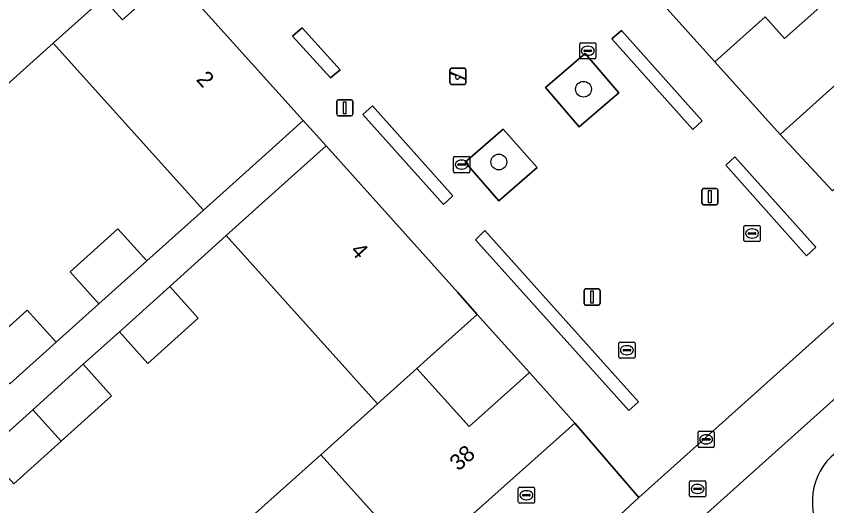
# Model space of a CAD drawing. Extents: x 162172 to 163187, y 382874 to 383685.
# Drawn here: x 162798.5 to 162848.6, y 383416.6 to 383446.9 of the extents above; entities that cross this region are included whole.
import ezdxf

# ---------------------------------------------------------------- set-up
doc = ezdxf.new("R2010")
doc.units = 0
for name, color, linetype in [('IMGEO_Boom', 7, 'Continuous'), ('IMGEO_Brandkraan', 7, 'Continuous'), ('IMGEO_Erf', 7, 'Continuous'), ('IMGEO_Groenvoorziening', 7, 'Continuous'), ('IMGEO_Haag', 7, 'Continuous'), ('IMGEO_Kolk', 7, 'Continuous'), ('IMGEO_Lichtmast', 7, 'Continuous'), ('IMGEO_Pand', 7, 'Continuous'), ('IMGEO_Pand_nummerreeks', 7, 'Continuous'), ('IMGEO_Rijbaan_lokaal_open', 7, 'Continuous'), ('IMGEO_Rioolput', 7, 'Continuous'), ('IMGEO_Speelvoorziening', 7, 'Continuous'), ('IMGEO_Terreindeel_zand', 7, 'Continuous'), ('IMGEO_Voetpad_open', 7, 'Continuous')]:
    doc.layers.add(name, color=color, linetype=linetype)

msp = doc.modelspace()

# ---------------------------------------------------------------- linework, layer by layer
at = {"layer": 'IMGEO_Boom'}
for centre in [(162833.59, 383442.366), (162828.349, 383437.864)]:
    msp.add_circle(centre, 0.489, dxfattribs=at)
at = {"layer": 'IMGEO_Brandkraan'}
for p, q in [((162829.558, 383416.814), (162829.558, 383417.666)), ((162829.633, 383417.74), (162830.485, 383417.74)), ((162830.559, 383417.666), (162830.559, 383416.814)), ((162829.817, 383417.234), (162829.817, 383417.246)), ((162830.255, 383417.197), (162829.857, 383417.197)), ((162829.86, 383417.283), (162830.258, 383417.283)), ((162830.046, 383417.52), (162830.071, 383417.52)), ((162830.301, 383417.246), (162830.301, 383417.234)), ((162830.485, 383416.74), (162829.633, 383416.74)), ((162830.069, 383416.96), (162830.044, 383416.96))]:
    msp.add_line(p, q, dxfattribs=at)
for points in [[(162829.558, 383416.814), (162829.558, 383417.666)], [(162829.633, 383417.74), (162830.485, 383417.74)], [(162830.559, 383417.666), (162830.559, 383416.814)], [(162830.485, 383416.74), (162829.633, 383416.74)]]:
    msp.add_lwpolyline(points, dxfattribs=at)
for centre, radius, start, end in [((162829.635, 383417.664), 0.0765, 91.552, 178.448), ((162829.635, 383417.664), 0.0765, 91.552, 178.448), ((162830.483, 383417.664), 0.0765, 1.552, 88.448), ((162830.483, 383417.664), 0.0765, 1.552, 88.448), ((162829.857, 383417.243), 0.0403, 85.8775, 175.7526), ((162829.854, 383417.233), 0.0366, 178.938, 274.7102), ((162830.258, 383417.24), 0.043, 264.8664, 352.4533), ((162830.262, 383417.245), 0.0386, 1.7309, 96.639), ((162829.635, 383416.816), 0.0765, 181.552, 268.448), ((162829.635, 383416.816), 0.0765, 181.552, 268.448), ((162830.483, 383416.816), 0.0765, 271.552, 358.448), ((162830.483, 383416.816), 0.0765, 271.552, 358.448)]:
    msp.add_arc(centre, radius, start, end, dxfattribs=at)
for centre, major_axis, ratio, start_param, end_param in [((162830.045, 383417.24), (-0.387, 0.002), 0.722429, 4.712389, 7.853982), ((162830.07, 383417.24), (-0.39, 0.002), 0.717154, 1.570796, 4.712389)]:
    msp.add_ellipse(centre, major_axis=major_axis, ratio=ratio, start_param=start_param, end_param=end_param, dxfattribs=at)
at = {"layer": 'IMGEO_Erf'}
for points in [[(162801.829, 383431.073), (162804.789, 383433.729), (162806.576, 383431.738), (162810.075, 383434.878), (162800.782, 383445.227), (162797.285, 383442.087), (162793.043, 383438.279), (162788.802, 383434.471), (162784.56, 383430.663), (162780.319, 383426.856), (162775.917, 383422.904), (162783.414, 383414.55), (162786.394, 383417.223), (162788.181, 383415.232), (162789.606, 383416.511), (162787.819, 383418.502), (162790.751, 383421.133), (162792.539, 383419.142), (162795.105, 383421.444), (162793.317, 383423.435), (162796.303, 383426.115), (162799.178, 383428.694), (162800.965, 383426.703), (162803.616, 383429.082)], [(162852.593, 383439.304), (162849.404, 383442.842), (162845.749, 383439.563), (162848.998, 383436.078)], [(162827.014, 383428.435), (162823.926, 383425.662), (162823.287, 383425.088), (162826.516, 383421.492), (162830.243, 383424.838)]]:
    msp.add_lwpolyline(points, close=True, dxfattribs=at)
msp.add_lwpolyline([(162796.133, 383400.711), (162800.375, 383404.519), (162804.616, 383408.327), (162808.858, 383412.134), (162813.099, 383415.942), (162817.341, 383419.75), (162820.838, 383422.889), (162811.488, 383433.305), (162807.995, 383430.161), (162809.75, 383428.207), (162806.631, 383425.401), (162804.875, 383427.353), (162802.639, 383425.341), (162804.395, 383423.389), (162801.275, 383420.581), (162798.352, 383417.951)], dxfattribs=at)
at = {"layer": 'IMGEO_Groenvoorziening'}
for points in [[(162816.182, 383446.168), (162815.594, 383445.649), (162817.928, 383443.062), (162818.536, 383443.567)], [(162835.937, 383446.009), (162835.353, 383445.483), (162840.349, 383439.88), (162840.933, 383440.409)], [(162835.77, 383442.147), (162833.687, 383444.569), (162831.241, 383442.465), (162833.324, 383440.043)], [(162820.54, 383441.334), (162819.932, 383440.806), (162824.931, 383435.238), (162825.515, 383435.776)], [(162826.272, 383437.845), (162828.36, 383435.456), (162830.716, 383437.515), (162828.628, 383439.904)], [(162847.38, 383432.056), (162847.969, 383432.59), (162842.958, 383438.186), (162842.389, 383437.671)], [(162827.493, 383433.634), (162826.913, 383433.054), (162836.396, 383422.491), (162836.988, 383423.024)]]:
    msp.add_lwpolyline(points, close=True, dxfattribs=at)
at = {"layer": 'IMGEO_Haag'}
for points in [[(162816.182, 383446.168), (162815.594, 383445.649), (162817.928, 383443.062), (162818.536, 383443.567)], [(162835.937, 383446.009), (162835.353, 383445.483), (162840.349, 383439.88), (162840.933, 383440.409)], [(162820.54, 383441.334), (162819.932, 383440.806), (162824.931, 383435.238), (162825.515, 383435.776)], [(162847.38, 383432.056), (162847.969, 383432.59), (162842.958, 383438.186), (162842.389, 383437.671)], [(162827.493, 383433.634), (162826.913, 383433.054), (162836.396, 383422.491), (162836.988, 383423.024)]]:
    msp.add_lwpolyline(points, close=True, dxfattribs=at)
at = {"layer": 'IMGEO_Kolk'}
for p, q in [((162833.353, 383444.321), (162833.353, 383445.173)), ((162833.428, 383445.247), (162834.28, 383445.247)), ((162834.354, 383445.173), (162834.354, 383444.321)), ((162833.612, 383444.741), (162833.612, 383444.753)), ((162834.05, 383444.704), (162833.652, 383444.704)), ((162833.655, 383444.79), (162834.053, 383444.79)), ((162833.841, 383445.027), (162833.866, 383445.027)), ((162834.096, 383444.753), (162834.096, 383444.741)), ((162834.28, 383444.247), (162833.428, 383444.247)), ((162833.864, 383444.467), (162833.839, 383444.467)), ((162825.551, 383437.275), (162825.551, 383438.127)), ((162825.626, 383438.201), (162826.478, 383438.201)), ((162826.552, 383438.127), (162826.552, 383437.275)), ((162825.81, 383437.695), (162825.81, 383437.707)), ((162826.248, 383437.658), (162825.85, 383437.658)), ((162825.853, 383437.744), (162826.251, 383437.744)), ((162826.039, 383437.981), (162826.064, 383437.981)), ((162826.294, 383437.707), (162826.294, 383437.695)), ((162826.478, 383437.201), (162825.626, 383437.201)), ((162826.062, 383437.421), (162826.037, 383437.421)), ((162843.517, 383433.011), (162843.517, 383433.863)), ((162843.592, 383433.937), (162844.444, 383433.937)), ((162844.005, 383433.717), (162844.03, 383433.717)), ((162844.518, 383433.863), (162844.518, 383433.011)), ((162843.776, 383433.431), (162843.776, 383433.443)), ((162844.214, 383433.394), (162843.816, 383433.394)), ((162843.819, 383433.48), (162844.217, 383433.48)), ((162844.028, 383433.157), (162844.003, 383433.157)), ((162844.26, 383433.443), (162844.26, 383433.431)), ((162844.444, 383432.937), (162843.592, 383432.937)), ((162835.775, 383425.789), (162835.775, 383426.641)), ((162835.85, 383426.715), (162836.702, 383426.715)), ((162836.776, 383426.641), (162836.776, 383425.789)), ((162836.034, 383426.209), (162836.034, 383426.221)), ((162836.472, 383426.172), (162836.074, 383426.172)), ((162836.077, 383426.258), (162836.475, 383426.258)), ((162836.263, 383426.495), (162836.288, 383426.495)), ((162836.518, 383426.221), (162836.518, 383426.209)), ((162836.702, 383425.715), (162835.85, 383425.715)), ((162836.286, 383425.935), (162836.261, 383425.935)), ((162840.678, 383420.273), (162840.678, 383421.125)), ((162840.753, 383421.199), (162841.605, 383421.199)), ((162841.679, 383421.125), (162841.679, 383420.273)), ((162840.937, 383420.693), (162840.937, 383420.705)), ((162841.375, 383420.656), (162840.977, 383420.656)), ((162840.98, 383420.742), (162841.378, 383420.742)), ((162841.166, 383420.979), (162841.191, 383420.979)), ((162841.421, 383420.705), (162841.421, 383420.693)), ((162841.605, 383420.199), (162840.753, 383420.199)), ((162841.189, 383420.419), (162841.164, 383420.419))]:
    msp.add_line(p, q, dxfattribs=at)
for points in [[(162833.353, 383444.321), (162833.353, 383445.173)], [(162833.428, 383445.247), (162834.28, 383445.247)], [(162834.354, 383445.173), (162834.354, 383444.321)], [(162834.28, 383444.247), (162833.428, 383444.247)], [(162825.551, 383437.275), (162825.551, 383438.127)], [(162825.626, 383438.201), (162826.478, 383438.201)], [(162826.552, 383438.127), (162826.552, 383437.275)], [(162826.478, 383437.201), (162825.626, 383437.201)], [(162843.517, 383433.011), (162843.517, 383433.863)], [(162843.592, 383433.937), (162844.444, 383433.937)], [(162844.518, 383433.863), (162844.518, 383433.011)], [(162844.444, 383432.937), (162843.592, 383432.937)], [(162835.775, 383425.789), (162835.775, 383426.641)], [(162835.85, 383426.715), (162836.702, 383426.715)], [(162836.776, 383426.641), (162836.776, 383425.789)], [(162836.702, 383425.715), (162835.85, 383425.715)], [(162840.678, 383420.273), (162840.678, 383421.125)], [(162840.753, 383421.199), (162841.605, 383421.199)], [(162841.679, 383421.125), (162841.679, 383420.273)], [(162841.605, 383420.199), (162840.753, 383420.199)]]:
    msp.add_lwpolyline(points, dxfattribs=at)
for centre, radius, start, end in [((162833.43, 383445.171), 0.0765, 91.552, 178.448), ((162833.43, 383445.171), 0.0765, 91.552, 178.448), ((162834.278, 383445.171), 0.0765, 1.552, 88.448), ((162834.278, 383445.171), 0.0765, 1.552, 88.448), ((162833.652, 383444.75), 0.0403, 85.8775, 175.7526), ((162833.649, 383444.74), 0.0366, 178.938, 274.7102), ((162834.053, 383444.747), 0.043, 264.8664, 352.4533), ((162834.057, 383444.752), 0.0386, 1.7309, 96.639), ((162833.43, 383444.323), 0.0765, 181.552, 268.448), ((162833.43, 383444.323), 0.0765, 181.552, 268.448), ((162834.278, 383444.323), 0.0765, 271.552, 358.448), ((162834.278, 383444.323), 0.0765, 271.552, 358.448), ((162825.628, 383438.125), 0.0765, 91.552, 178.448), ((162825.628, 383438.125), 0.0765, 91.552, 178.448), ((162826.476, 383438.125), 0.0765, 1.552, 88.448), ((162826.476, 383438.125), 0.0765, 1.552, 88.448), ((162825.85, 383437.704), 0.0403, 85.8775, 175.7526), ((162825.847, 383437.694), 0.0366, 178.938, 274.7102), ((162826.251, 383437.701), 0.043, 264.8664, 352.4533), ((162826.255, 383437.706), 0.0386, 1.7309, 96.639), ((162825.628, 383437.277), 0.0765, 181.552, 268.448), ((162825.628, 383437.277), 0.0765, 181.552, 268.448), ((162826.476, 383437.277), 0.0765, 271.552, 358.448), ((162826.476, 383437.277), 0.0765, 271.552, 358.448), ((162843.594, 383433.861), 0.0765, 91.552, 178.448), ((162843.594, 383433.861), 0.0765, 91.552, 178.448), ((162844.442, 383433.861), 0.0765, 1.552, 88.448), ((162844.442, 383433.861), 0.0765, 1.552, 88.448), ((162843.816, 383433.44), 0.0403, 85.8775, 175.7526), ((162843.813, 383433.43), 0.0366, 178.938, 274.7102), ((162844.217, 383433.437), 0.043, 264.8664, 352.4533), ((162844.221, 383433.442), 0.0386, 1.7309, 96.639), ((162843.594, 383433.013), 0.0765, 181.552, 268.448), ((162843.594, 383433.013), 0.0765, 181.552, 268.448), ((162844.442, 383433.013), 0.0765, 271.552, 358.448), ((162844.442, 383433.013), 0.0765, 271.552, 358.448), ((162835.852, 383426.639), 0.0765, 91.552, 178.448), ((162835.852, 383426.639), 0.0765, 91.552, 178.448), ((162836.7, 383426.639), 0.0765, 1.552, 88.448), ((162836.7, 383426.639), 0.0765, 1.552, 88.448), ((162836.074, 383426.218), 0.0403, 85.8775, 175.7526), ((162836.071, 383426.208), 0.0366, 178.938, 274.7102), ((162836.475, 383426.215), 0.043, 264.8664, 352.4533), ((162836.479, 383426.22), 0.0386, 1.7309, 96.639), ((162835.852, 383425.791), 0.0765, 181.552, 268.448), ((162835.852, 383425.791), 0.0765, 181.552, 268.448), ((162836.7, 383425.791), 0.0765, 271.552, 358.448), ((162836.7, 383425.791), 0.0765, 271.552, 358.448), ((162840.755, 383421.123), 0.0765, 91.552, 178.448), ((162840.755, 383421.123), 0.0765, 91.552, 178.448), ((162841.603, 383421.123), 0.0765, 1.552, 88.448), ((162841.603, 383421.123), 0.0765, 1.552, 88.448), ((162840.977, 383420.702), 0.0403, 85.8775, 175.7526), ((162840.974, 383420.692), 0.0366, 178.938, 274.7102), ((162841.378, 383420.699), 0.043, 264.8664, 352.4533), ((162841.382, 383420.704), 0.0386, 1.7309, 96.639), ((162840.755, 383420.275), 0.0765, 181.552, 268.448), ((162840.755, 383420.275), 0.0765, 181.552, 268.448), ((162841.603, 383420.275), 0.0765, 271.552, 358.448), ((162841.603, 383420.275), 0.0765, 271.552, 358.448)]:
    msp.add_arc(centre, radius, start, end, dxfattribs=at)
for centre, major_axis, ratio, start_param, end_param in [((162833.84, 383444.747), (-0.387, 0.002), 0.722429, 4.712389, 7.853982), ((162833.865, 383444.747), (-0.39, 0.002), 0.717154, 1.570796, 4.712389), ((162826.038, 383437.701), (-0.387, 0.002), 0.722429, 4.712389, 7.853982), ((162826.063, 383437.701), (-0.39, 0.002), 0.717154, 1.570796, 4.712389), ((162844.004, 383433.437), (-0.387, 0.002), 0.722429, 4.712389, 7.853982), ((162844.029, 383433.437), (-0.39, 0.002), 0.717154, 1.570796, 4.712389), ((162836.262, 383426.215), (-0.387, 0.002), 0.722429, 4.712389, 7.853982), ((162836.287, 383426.215), (-0.39, 0.002), 0.717154, 1.570796, 4.712389), ((162841.165, 383420.699), (-0.387, 0.002), 0.722429, 4.712389, 7.853982), ((162841.19, 383420.699), (-0.39, 0.002), 0.717154, 1.570796, 4.712389)]:
    msp.add_ellipse(centre, major_axis=major_axis, ratio=ratio, start_param=start_param, end_param=end_param, dxfattribs=at)
at = {"layer": 'IMGEO_Lichtmast'}
for p, q in [((162818.326, 383440.818), (162818.326, 383441.618)), ((162818.326, 383441.618), (162818.326, 383440.818)), ((162818.426, 383441.718), (162819.216, 383441.718)), ((162819.216, 383441.718), (162818.426, 383441.718)), ((162819.316, 383441.618), (162819.316, 383440.818)), ((162819.316, 383440.818), (162819.316, 383441.618)), ((162819.216, 383440.718), (162818.426, 383440.718)), ((162818.426, 383440.718), (162819.216, 383440.718)), ((162840.913, 383435.317), (162840.913, 383436.117)), ((162840.913, 383436.117), (162840.913, 383435.317)), ((162841.013, 383436.217), (162841.803, 383436.217)), ((162841.803, 383436.217), (162841.013, 383436.217)), ((162841.903, 383436.117), (162841.903, 383435.317)), ((162841.903, 383435.317), (162841.903, 383436.117)), ((162841.803, 383435.217), (162841.013, 383435.217)), ((162841.013, 383435.217), (162841.803, 383435.217)), ((162833.621, 383429.11), (162833.621, 383429.91)), ((162833.621, 383429.91), (162833.621, 383429.11)), ((162833.721, 383430.01), (162834.511, 383430.01)), ((162834.511, 383430.01), (162833.721, 383430.01)), ((162834.611, 383429.91), (162834.611, 383429.11)), ((162834.611, 383429.11), (162834.611, 383429.91)), ((162834.511, 383429.01), (162833.721, 383429.01)), ((162833.721, 383429.01), (162834.511, 383429.01))]:
    msp.add_line(p, q, dxfattribs=at)
for points in [[(162818.746, 383441.593), (162818.896, 383441.593), (162818.896, 383440.843), (162818.746, 383440.843), (162818.746, 383441.593)], [(162841.333, 383436.092), (162841.483, 383436.092), (162841.483, 383435.342), (162841.333, 383435.342), (162841.333, 383436.092)], [(162834.041, 383429.885), (162834.191, 383429.885), (162834.191, 383429.135), (162834.041, 383429.135), (162834.041, 383429.885)]]:
    msp.add_lwpolyline(points, dxfattribs=at)
for centre, start, end in [((162818.426, 383441.618), 90, 180), ((162818.426, 383441.618), 90, 180), ((162819.216, 383441.618), 0, 90), ((162819.216, 383441.618), 360, 90), ((162818.426, 383440.818), 180, 270), ((162818.426, 383440.818), 180, 270), ((162819.216, 383440.818), 270, 0), ((162819.216, 383440.818), 270, 0), ((162841.013, 383436.117), 90, 180), ((162841.013, 383436.117), 90, 180), ((162841.803, 383436.117), 0, 90), ((162841.803, 383436.117), 360, 90), ((162841.013, 383435.317), 180, 270), ((162841.013, 383435.317), 180, 270), ((162841.803, 383435.317), 270, 0), ((162841.803, 383435.317), 270, 0), ((162833.721, 383429.91), 90, 180), ((162833.721, 383429.91), 90, 180), ((162834.511, 383429.91), 0, 90), ((162834.511, 383429.91), 360, 90), ((162833.721, 383429.11), 180, 270), ((162833.721, 383429.11), 180, 270), ((162834.511, 383429.11), 270, 0), ((162834.511, 383429.11), 270, 0)]:
    msp.add_arc(centre, 0.1, start, end, dxfattribs=at)
at = {"layer": 'IMGEO_Pand'}
for points in [[(162841.719, 383444.056), (162844.823, 383446.842), (162846.025, 383445.503), (162849.114, 383448.276), (162839.756, 383458.697), (162835.91, 383455.246), (162833.566, 383453.142)], [(162800.782, 383445.227), (162803.871, 383448), (162805.073, 383446.661), (162808.164, 383449.436), (162804.086, 383453.979), (162800.432, 383450.699), (162797.453, 383453.902), (162801.107, 383457.182), (162801.317, 383457.36), (162801.215, 383457.473), (162801.008, 383457.285), (162800.833, 383457.464), (162791.223, 383448.84), (162797.285, 383442.087)], [(162841.719, 383444.056), (162845.749, 383439.563), (162849.404, 383442.842), (162852.593, 383439.304), (162858.625, 383444.717), (162852.611, 383451.416), (162849.114, 383448.276), (162846.025, 383445.503), (162844.823, 383446.842)], [(162800.782, 383445.227), (162810.075, 383434.878), (162813.91, 383438.319), (162816.255, 383440.423), (162808.164, 383449.436), (162805.073, 383446.661), (162803.871, 383448)], [(162817.66, 383438.858), (162815.318, 383436.751), (162811.488, 383433.305), (162820.838, 383422.889), (162823.287, 383425.088), (162823.926, 383425.662), (162827.014, 383428.435), (162825.824, 383429.786)], [(162806.576, 383431.738), (162804.789, 383433.729), (162801.829, 383431.073), (162803.616, 383429.082)], [(162807.995, 383430.161), (162804.875, 383427.353), (162806.631, 383425.401), (162809.75, 383428.207)], [(162796.303, 383426.115), (162798.091, 383424.124), (162800.965, 383426.703), (162799.178, 383428.694)], [(162802.639, 383425.341), (162799.521, 383422.535), (162801.275, 383420.581), (162804.395, 383423.389)], [(162823.287, 383425.088), (162820.838, 383422.889), (162817.341, 383419.75), (162823.354, 383413.052), (162833.053, 383421.708), (162830.243, 383424.838), (162826.516, 383421.492)], [(162801.275, 383420.581), (162799.521, 383422.535), (162796.598, 383419.905), (162798.352, 383417.951)], [(162817.341, 383419.75), (162813.099, 383415.942), (162819.114, 383409.242), (162823.354, 383413.052)]]:
    msp.add_lwpolyline(points, close=True, dxfattribs=at)
at = {"layer": 'IMGEO_Rijbaan_lokaal_open'}
msp.add_lwpolyline([(162837.02, 383417.093), (162835.616, 383415.803), (162837.934, 383413.161), (162839.487, 383414.554), (162855.385, 383428.814), (162853.1, 383431.516)], close=True, dxfattribs=at)
at = {"layer": 'IMGEO_Rioolput'}
for p, q in [((162840.15, 383417.205), (162840.15, 383418.057)), ((162840.225, 383418.131), (162841.077, 383418.131)), ((162841.151, 383418.057), (162841.151, 383417.205)), ((162840.409, 383417.625), (162840.409, 383417.637)), ((162840.847, 383417.588), (162840.449, 383417.588)), ((162840.452, 383417.674), (162840.85, 383417.674)), ((162840.638, 383417.911), (162840.663, 383417.911)), ((162840.893, 383417.637), (162840.893, 383417.625)), ((162841.077, 383417.131), (162840.225, 383417.131)), ((162840.661, 383417.351), (162840.636, 383417.351))]:
    msp.add_line(p, q, dxfattribs=at)
for points in [[(162840.15, 383417.205), (162840.15, 383418.057)], [(162840.225, 383418.131), (162841.077, 383418.131)], [(162841.151, 383418.057), (162841.151, 383417.205)], [(162841.077, 383417.131), (162840.225, 383417.131)]]:
    msp.add_lwpolyline(points, dxfattribs=at)
for centre, radius, start, end in [((162840.227, 383418.055), 0.0765, 91.552, 178.448), ((162840.227, 383418.055), 0.0765, 91.552, 178.448), ((162841.075, 383418.055), 0.0765, 1.552, 88.448), ((162841.075, 383418.055), 0.0765, 1.552, 88.448), ((162840.449, 383417.634), 0.0403, 85.8775, 175.7526), ((162840.446, 383417.624), 0.0366, 178.938, 274.7102), ((162840.85, 383417.631), 0.043, 264.8664, 352.4533), ((162840.854, 383417.636), 0.0386, 1.7309, 96.639), ((162840.227, 383417.207), 0.0765, 181.552, 268.448), ((162840.227, 383417.207), 0.0765, 181.552, 268.448), ((162841.075, 383417.207), 0.0765, 271.552, 358.448), ((162841.075, 383417.207), 0.0765, 271.552, 358.448)]:
    msp.add_arc(centre, radius, start, end, dxfattribs=at)
for centre, major_axis, ratio, start_param, end_param in [((162840.637, 383417.631), (-0.387, 0.002), 0.722429, 4.712389, 7.853982), ((162840.662, 383417.631), (-0.39, 0.002), 0.717154, 1.570796, 4.712389)]:
    msp.add_ellipse(centre, major_axis=major_axis, ratio=ratio, start_param=start_param, end_param=end_param, dxfattribs=at)
at = {"layer": 'IMGEO_Speelvoorziening'}
for p, q in [((162825.428, 383443.668), (162826.218, 383443.668)), ((162826.218, 383443.668), (162825.428, 383443.668)), ((162825.328, 383442.768), (162825.328, 383443.568)), ((162825.328, 383443.568), (162825.328, 383442.768)), ((162825.711, 383443.196), (162825.372, 383443.333)), ((162825.397, 383443.393), (162826.273, 383443.04)), ((162826.249, 383442.98), (162825.909, 383443.117)), ((162826.318, 383443.568), (162826.318, 383442.768)), ((162826.318, 383442.768), (162826.318, 383443.568)), ((162826.218, 383442.668), (162825.428, 383442.668)), ((162825.428, 383442.668), (162826.218, 383442.668))]:
    msp.add_line(p, q, dxfattribs=at)
for centre, radius, start, end in [((162825.428, 383443.568), 0.1, 90, 180), ((162825.428, 383443.568), 0.1, 90, 180), ((162826.218, 383443.568), 0.1, 0, 90), ((162826.218, 383443.568), 0.1, 360, 90), ((162825.385, 383443.363), 0.0327, 68.078, 248.078), ((162825.79, 383443.106), 0.12, 130.9928, 5.1632), ((162825.428, 383442.768), 0.1, 180, 270), ((162825.428, 383442.768), 0.1, 180, 270), ((162826.218, 383442.768), 0.1, 270, 0), ((162826.218, 383442.768), 0.1, 270, 0), ((162826.261, 383443.01), 0.0327, 248.078, 68.078)]:
    msp.add_arc(centre, radius, start, end, dxfattribs=at)
at = {"layer": 'IMGEO_Terreindeel_zand'}
msp.add_arc((162851.666, 383416.834), 3.92, 129.1502, 301.7123, dxfattribs=at)
at = {"layer": 'IMGEO_Voetpad_open'}
for points in [[(162848.998, 383436.078), (162845.749, 383439.563), (162841.719, 383444.056), (162833.566, 383453.142)], [(162808.164, 383449.436), (162816.255, 383440.423), (162817.66, 383438.858), (162825.824, 383429.786), (162827.014, 383428.435), (162830.243, 383424.838), (162833.053, 383421.708), (162837.02, 383417.093), (162853.1, 383431.516)], [(162796.598, 383419.905), (162799.521, 383422.535), (162802.639, 383425.341), (162804.875, 383427.353), (162807.995, 383430.161), (162811.488, 383433.305), (162815.318, 383436.751), (162817.66, 383438.858), (162816.255, 383440.423), (162813.91, 383438.319), (162810.075, 383434.878), (162806.576, 383431.738), (162803.616, 383429.082), (162800.965, 383426.703), (162798.091, 383424.124)], [(162834.907, 383415.089), (162835.616, 383415.803), (162837.02, 383417.093), (162833.053, 383421.708), (162823.354, 383413.052), (162819.114, 383409.242), (162814.873, 383405.433), (162810.633, 383401.625), (162806.393, 383397.816), (162802.152, 383394.007), (162797.911, 383390.198), (162793.671, 383386.389), (162789.43, 383382.58), (162785.19, 383378.771), (162780.949, 383374.962), (162776.709, 383371.153)]]:
    msp.add_lwpolyline(points, dxfattribs=at)
for points in [[(162818.536, 383443.567), (162817.928, 383443.062), (162815.594, 383445.649), (162816.182, 383446.168)], [(162835.937, 383446.009), (162840.933, 383440.409), (162840.349, 383439.88), (162835.353, 383445.483)], [(162831.241, 383442.465), (162833.687, 383444.569), (162835.77, 383442.147), (162833.324, 383440.043)], [(162820.54, 383441.334), (162825.515, 383435.776), (162824.931, 383435.238), (162819.932, 383440.806)], [(162828.628, 383439.904), (162830.716, 383437.515), (162828.36, 383435.456), (162826.272, 383437.845)], [(162842.389, 383437.671), (162842.958, 383438.186), (162847.969, 383432.59), (162847.38, 383432.056)], [(162827.493, 383433.634), (162836.988, 383423.024), (162836.396, 383422.491), (162826.913, 383433.054)], [(162860.482, 383423.161), (162859.183, 383424.602), (162855.385, 383428.814), (162839.487, 383414.554), (162842.427, 383411.292), (162843.68, 383409.902), (162847.986, 383405.124), (162863.857, 383419.418)]]:
    msp.add_lwpolyline(points, close=True, dxfattribs=at)
msp.add_arc((162851.666, 383416.834), 3.92, 129.1502, 301.7123, dxfattribs=at)

# ---------------------------------------------------------------- texts
at = {"layer": 'IMGEO_Pand_nummerreeks'}
for s, rotation, p in [('2', 311.941, (162809.583, 383442.942)), ('4', 311.9861, (162819.12, 383432.334)), ('38', 41.9291, (162825.862, 383418.691))]:
    msp.add_text(s, height=1, rotation=rotation, dxfattribs=at).set_placement(p)

doc.saveas('drawing.dxf')
